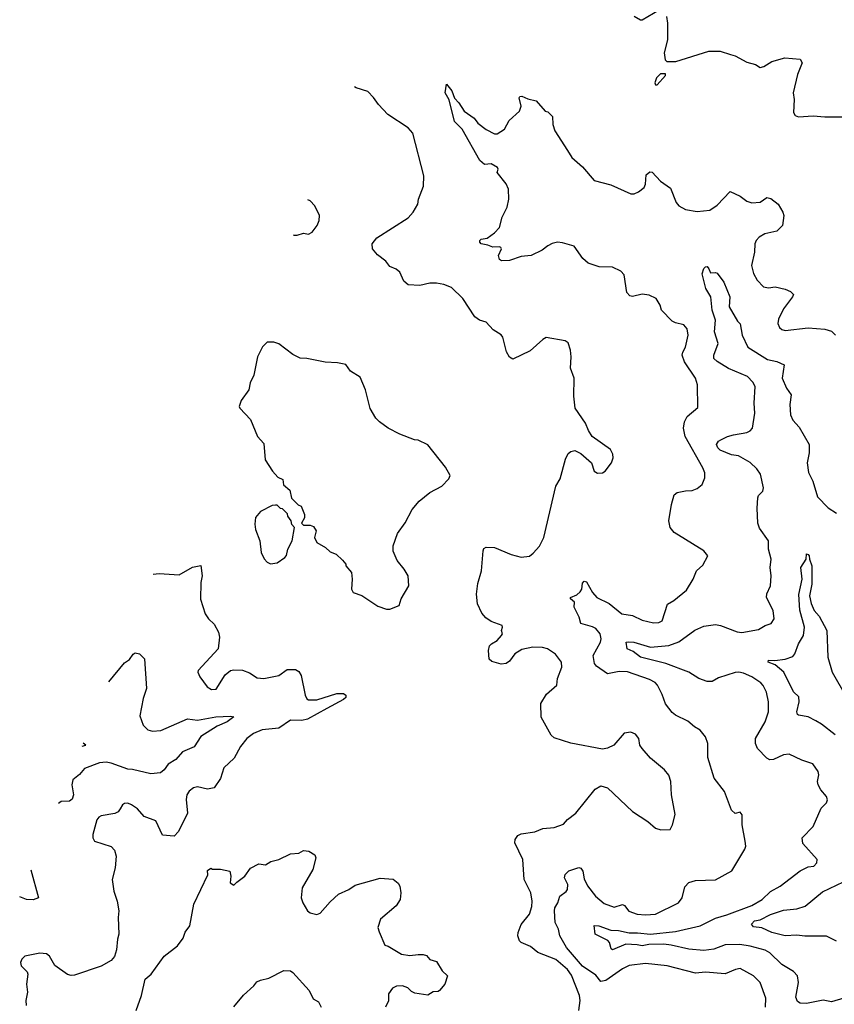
# Model space of a CAD drawing. Extents: x 2133489 to 2292442, y 756223 to 916462.
# Tile 283 of 463: x 2177575 to 2182482, y 890283 to 896216. Entities that reach past the tile are written whole.
import ezdxf

# ---------------------------------------------------------------- set-up
doc = ezdxf.new("R2010")
doc.units = 0

msp = doc.modelspace()

# ---------------------------------------------------------------- linework, layer by layer
at = {"layer": '0CON20XD'}
for points in [[(2181275, 896236), (2181314.1, 896214.1), (2181325, 896213.8), (2181427.5, 896275)], [(2181470, 896235), (2181476.7, 896195), (2181476.7, 896095), (2181456.7, 896015), (2181463, 895973), (2181473, 895963), (2181526, 895964), (2181725, 896026), (2181795, 896026), (2181855.7, 896005.7), (2181885, 895997.5), (2181955, 895958.8), (2182006, 895946), (2182035, 895927.5), (2182056.1, 895933.9), (2182105, 895963.8), (2182184.1, 895985.9), (2182275, 895978), (2182287.1, 895955), (2182260, 895885), (2182232.9, 895775), (2182240.8, 895735), (2182236.4, 895656.4), (2182245, 895637.5), (2182265, 895631.2), (2182355, 895635.7), (2182425, 895629.4), (2182545, 895630)], [(2181415, 895822.5), (2181465, 895880), (2181465, 895890), (2181435, 895890), (2181410, 895865), (2181400, 895835), (2181405, 895822.5), (2181415, 895822.5)], [(2180943.1, 890245), (2180950.9, 890305), (2180947.5, 890335), (2180897.7, 890457.7), (2180875, 890492.7), (2180805, 890552.9), (2180695, 890594.4), (2180650.9, 890630.9), (2180596, 890655), (2180585, 890666), (2180574.5, 890695), (2180578.1, 890715), (2180596, 890764), (2180645, 890826.7), (2180658.9, 890871.1), (2180662.3, 890905), (2180653.5, 890955), (2180612.7, 891035), (2180606, 891155), (2180558.1, 891255), (2180559.2, 891275), (2180575, 891300), (2180595, 891309.4), (2180677.9, 891322.1), (2180725, 891342.9), (2180795, 891348.6), (2180851.2, 891368.8), (2180875, 891396.2), (2180925, 891433.8), (2181040.5, 891579.5), (2181075, 891600), (2181115, 891586.7), (2181266.7, 891445), (2181357.5, 891385), (2181405, 891343.8), (2181436.1, 891333.9), (2181493, 891337), (2181507.5, 891365), (2181523, 891427), (2181500, 891545), (2181496, 891625), (2181485, 891662.5), (2181458.8, 891695), (2181373.8, 891765), (2181325, 891823.8), (2181310, 891845), (2181303.8, 891885), (2181285, 891911.2), (2181255, 891923.3), (2181215, 891916.7), (2181153.8, 891845), (2181115, 891825.8), (2181085, 891820), (2180895, 891855.8), (2180795, 891888.8), (2180776.2, 891905), (2180715, 892013.3), (2180714.4, 892095), (2180748.8, 892151.2), (2180810, 892205), (2180814.4, 892245), (2180840, 892315), (2180838.6, 892345), (2180803, 892393), (2180754.6, 892424.6), (2180723, 892433), (2180665, 892434.6), (2180599.3, 892420.7), (2180556.2, 892393.8), (2180525, 892351.2), (2180505, 892336.2), (2180475, 892332), (2180418.3, 892348.3), (2180402.4, 892362.4), (2180398.7, 892415), (2180405, 892442), (2180415.6, 892455), (2180451.1, 892475), (2180476.2, 892505), (2180482.5, 892515), (2180477.5, 892535), (2180482.5, 892555), (2180480, 892565), (2180415, 892588.8), (2180382, 892612), (2180359.3, 892639.3), (2180332.5, 892695), (2180326.9, 892755), (2180335, 892817.5), (2180355.7, 892895), (2180366.7, 893015), (2180371.2, 893028.8), (2180383.6, 893036.4), (2180435, 893035.7), (2180535, 892993.3), (2180595, 892978), (2180645, 892984), (2180668.3, 893001.7), (2180705, 893043.3), (2180732.2, 893095), (2180804.4, 893405), (2180830.4, 893449.6), (2180862.3, 893567.7), (2180879.3, 893600.7), (2180895, 893613.3), (2180919.3, 893619.3), (2180955, 893602.5), (2181018.8, 893545), (2181035.8, 893495.8), (2181055, 893482.9), (2181085, 893484.4), (2181102, 893495), (2181138.8, 893545), (2181150, 893575), (2181147, 893597), (2181132.5, 893625), (2181023.3, 893705), (2181000.5, 893740.5), (2180983.8, 893785), (2180920.6, 893875), (2180912.4, 893947.6), (2180914.4, 894055), (2180892.5, 894115), (2180896.9, 894185), (2180892.9, 894225), (2180877.7, 894267.7), (2180861.2, 894281.2), (2180745, 894300), (2180725, 894288.8), (2180650.5, 894219.5), (2180545, 894170), (2180525, 894182.5), (2180506.7, 894215), (2180485, 894302.5), (2180475, 894316.2), (2180426.6, 894346.6), (2180385, 894392.5), (2180345, 894406), (2180316.2, 894425), (2180243.8, 894535), (2180175, 894601.2), (2180129.7, 894619.7), (2180085, 894628.6), (2180045, 894628.5), (2179985, 894613.8), (2179915, 894618.6), (2179889.1, 894639.1), (2179863.8, 894695), (2179843.2, 894713.2), (2179805, 894727.5), (2179779.8, 894759.8), (2179729.5, 894799.5), (2179700.4, 894835), (2179697.8, 894865), (2179725, 894901.4), (2179915, 895022.5), (2179944, 895055), (2179973.8, 895105), (2179976.7, 895135), (2180007.7, 895212.3), (2180008, 895275), (2179941.7, 895531.7), (2179915, 895563.3), (2179791.2, 895645), (2179735, 895703.8), (2179706.4, 895746.4), (2179672.4, 895782.4), (2179602, 895805), (2179592.1, 895812)], [(2182066.8, 890265), (2182069.5, 890319.5), (2182034, 890414), (2181995, 890454.4), (2181915, 890499.4), (2181886.8, 890493.2), (2181825, 890465.6), (2181705, 890476.9), (2181645, 890469.6), (2181475.3, 890515.3), (2181345, 890529.6), (2181245, 890516.8), (2181205, 890496.2), (2181105, 890426.9), (2181075, 890419.4), (2181045, 890458.2), (2180965, 890512.7), (2180868.7, 890625), (2180827.5, 890695), (2180820.4, 890735), (2180800.7, 890775), (2180795.5, 890845), (2180797.8, 890865), (2180815.7, 890895), (2180828, 890935), (2180867.3, 890962.7), (2180874.3, 890975), (2180876.4, 891005), (2180856.7, 891045), (2180859.6, 891065), (2180883.3, 891086.7), (2180943.1, 891106.9), (2180955, 891102.3), (2180966, 891086), (2180975, 891038.8), (2180995, 890997.5), (2181042.5, 890935), (2181095, 890890), (2181155, 890868), (2181205, 890884), (2181217.8, 890877.8), (2181244.6, 890844.6), (2181295, 890826.5), (2181345, 890820.9), (2181405, 890826.7), (2181544, 890895), (2181564.3, 890925), (2181580.3, 890989.7), (2181605, 891015.8), (2181645, 891028.1), (2181765, 891033.1), (2181865, 891088), (2181943, 891217), (2181948, 891235), (2181944.2, 891265.8), (2181926.2, 891365), (2181927.5, 891425), (2181915, 891440), (2181885, 891432.5), (2181862.7, 891452.7), (2181820, 891565), (2181758.1, 891645), (2181719.1, 891769.1), (2181719.2, 891855), (2181706.2, 891895), (2181674.4, 891934.4), (2181638.8, 891955), (2181598.7, 891988.7), (2181525, 892024.2), (2181505, 892041.2), (2181465, 892093.3), (2181445, 892150), (2181417.1, 892205), (2181401.5, 892221.5), (2181368.9, 892238.9), (2181235, 892286.2), (2181185, 892288.2), (2181115, 892274.6), (2181049.4, 892319.4), (2181036.3, 892336.3), (2181030, 892385), (2181073.8, 892465), (2181078.2, 892485), (2181070.4, 892515), (2181045, 892546.5), (2181025, 892558.2), (2180955, 892577.5), (2180943.8, 892615), (2180914.2, 892675), (2180915.9, 892705.9), (2180892.5, 892725), (2180892.5, 892735), (2180929.7, 892750.3), (2180951.7, 892768.3), (2180960.8, 892785), (2180965, 892820), (2180975, 892832.5), (2180989.3, 892829.3), (2181025.8, 892765), (2181052, 892735), (2181125, 892696.9), (2181202, 892635), (2181266.1, 892626.1), (2181325, 892598.1), (2181391.7, 892581.7), (2181425, 892583.1), (2181445, 892594.2), (2181476.4, 892693.6), (2181515, 892716.7), (2181591.3, 892778.7), (2181631.9, 892845), (2181652, 892895), (2181690.3, 892929.7), (2181720, 892985), (2181696.2, 893015), (2181516, 893125), (2181492.2, 893155), (2181485.5, 893195.5), (2181500.4, 893295), (2181517.6, 893352.4), (2181535, 893365.7), (2181585, 893376.9), (2181625, 893378.1), (2181655, 893390.6), (2181685.7, 893415), (2181701.8, 893455), (2181700.7, 893485), (2181690.6, 893515), (2181582.5, 893705), (2181573.8, 893755), (2181578.3, 893791.7), (2181595, 893823.8), (2181660.5, 893879.5), (2181657.5, 894015), (2181645.8, 894055), (2181580, 894155), (2181566, 894195), (2181568.3, 894211.7), (2181585, 894242.5), (2181601.4, 894315), (2181595, 894353.3), (2181575, 894376), (2181525, 894388.8), (2181505, 894400), (2181440, 894465), (2181433.3, 894495), (2181409.2, 894535), (2181365.4, 894555.4), (2181325, 894562.5), (2181265, 894548), (2181250.8, 894550.8), (2181232.5, 894572.5), (2181215, 894677.5), (2181195, 894700), (2181145, 894724.2), (2181065, 894725.6), (2180999.2, 894749.2), (2180966.9, 894776.9), (2180915, 894850.8), (2180845, 894871.5), (2180815, 894874.4), (2180782.7, 894867.3), (2180755, 894853.8), (2180722.7, 894827.3), (2180655, 894794.2), (2180595, 894788.8), (2180525, 894763.8), (2180476.4, 894763.6), (2180465, 894770), (2180459.2, 894795), (2180476.2, 894835), (2180473, 894843), (2180465, 894847.5), (2180425, 894844), (2180395, 894858), (2180355, 894864.4), (2180346, 894875), (2180346.2, 894885), (2180355, 894893.8), (2180390.7, 894899.3), (2180435, 894931.2), (2180465, 894962.5), (2180480, 895025), (2180510, 895085), (2180521.2, 895135), (2180518.8, 895195), (2180505, 895227.5), (2180450, 895295), (2180456.7, 895315), (2180452.5, 895325), (2180415, 895347.5), (2180375, 895342.5), (2180347, 895367), (2180239.2, 895555), (2180192.7, 895602.7), (2180161.9, 895731.9), (2180136.5, 895775), (2180145, 895827.5), (2180177.6, 895787.6), (2180193.6, 895743.6), (2180220.8, 895715), (2180251.1, 895665), (2180311.9, 895621.9), (2180335, 895592.2), (2180385, 895553.1), (2180435, 895528), (2180451.7, 895528.3), (2180493.9, 895556.1), (2180522.3, 895607.7), (2180585.8, 895664.2), (2180596, 895695), (2180584.1, 895744.1), (2180587, 895753), (2180600, 895755), (2180635, 895738.8), (2180686.1, 895726.1), (2180740, 895665), (2180755, 895660), (2180785, 895632.5), (2180786.2, 895585), (2180798.8, 895545), (2180875, 895426.7), (2180901.2, 895385), (2180965, 895328.8), (2181035, 895247.1), (2181135, 895220.8), (2181255, 895166.2), (2181275, 895166.2), (2181301.7, 895178.3), (2181335.7, 895204.3), (2181344, 895225), (2181348.8, 895281.2), (2181371.2, 895298.8), (2181385, 895296.2), (2181435, 895243.3), (2181495, 895200), (2181528.8, 895115), (2181545, 895093.8), (2181585, 895071.2), (2181655, 895059.2), (2181732.5, 895067.5), (2181775, 895098.8), (2181855, 895181.2), (2181915, 895152), (2181955, 895122), (2181985, 895111.2), (2182035, 895116.7), (2182075, 895143.8), (2182099.1, 895139.1), (2182143.8, 895105), (2182172, 895055), (2182178, 895035), (2182168.8, 894975), (2182135, 894940.8), (2182064, 894926), (2182029.2, 894905), (2182011.4, 894885), (2182002.9, 894865), (2182000.8, 894815), (2181983.5, 894735), (2181995, 894686.7), (2182016.4, 894646.4), (2182055.7, 894605.7), (2182085, 894600), (2182125, 894606.2), (2182185, 894591.2), (2182217.3, 894577.3), (2182235, 894560), (2182230, 894545), (2182175, 894472.5), (2182145, 894411.2), (2182142.2, 894385), (2182151.7, 894361.7), (2182165, 894348.1), (2182185, 894342.2), (2182325, 894358.2), (2182425, 894350.8), (2182465, 894338.8), (2182488, 894315)], [(2179223, 894918.9), (2179225, 894918), (2179245, 894917.5), (2179285, 894928.8), (2179315, 894923.8), (2179336.7, 894935), (2179366.2, 894975), (2179378.8, 895005), (2179380, 895035), (2179353.3, 895095), (2179323.6, 895123.6), (2179310.1, 895129.7)], [(2182539.4, 890320.6), (2182465, 890297.5), (2182415, 890308.1), (2182315, 890287.5), (2182275, 890290), (2182259.5, 890299.5), (2182250, 890325), (2182265.6, 890414.4), (2182259.2, 890455), (2182235, 890480.8), (2182165, 890523.5), (2182093, 890593), (2182065, 890609.3), (2181974, 890634), (2181913.4, 890643.4), (2181825, 890640.5), (2181755, 890615.7), (2181695, 890607.1), (2181605.7, 890615.7), (2181499.8, 890639.8), (2181455, 890645.2), (2181365, 890643.3), (2181325, 890634.1), (2181295, 890641.6), (2181225, 890645.6), (2181145, 890610), (2181137, 890617), (2181128.2, 890655), (2181117.4, 890667.4), (2181041.2, 890705), (2181035, 890756.7), (2181063.3, 890755), (2181135, 890730), (2181182.6, 890727.4), (2181245, 890713.1), (2181295.8, 890714.2), (2181375, 890704.8), (2181525, 890721.2), (2181673.9, 890756.1), (2181765, 890801.3), (2181835, 890821.1), (2181985, 890877.9), (2182047.5, 890915), (2182096.7, 890963.3), (2182155.9, 890994.1), (2182275, 891087.5), (2182325, 891111.2), (2182357.5, 891115), (2182376.7, 891135), (2182377.5, 891155), (2182292.6, 891252.6), (2182287.5, 891285), (2182354.3, 891355), (2182402.9, 891465), (2182435, 891496.7), (2182440.8, 891515), (2182434.2, 891535), (2182400, 891575), (2182383.8, 891605), (2182380, 891625), (2182388, 891665), (2182384, 891685), (2182352.3, 891732.3), (2182285, 891754.3), (2182209.7, 891789.7), (2182175, 891785.7), (2182115, 891757.8), (2182092.5, 891755), (2182075.5, 891765.5), (2182018.1, 891825), (2182007.5, 891855), (2182007.3, 891885), (2182065, 891985.7), (2182085.9, 892044.1), (2182085.9, 892105), (2182073, 892163), (2182053.9, 892203.9), (2182039.8, 892219.8), (2181985.8, 892255), (2181935, 892278.5), (2181905.5, 892284.5), (2181885, 892281.5), (2181785, 892250), (2181745, 892228.2), (2181715, 892227.5), (2181665, 892246.9), (2181604.7, 892284.7), (2181466.8, 892336.8), (2181314.8, 892374.8), (2181269.1, 892409.1), (2181233.8, 892425), (2181227.5, 892465), (2181242.2, 892467.8), (2181273.3, 892465), (2181375, 892435.7), (2181484.6, 892444.6), (2181545, 892466.9), (2181642.4, 892537.6), (2181695, 892560.8), (2181765, 892572), (2181795.6, 892565.6), (2181896.8, 892526.8), (2181925, 892523.9), (2182025, 892541.1), (2182064.7, 892565.3), (2182101.7, 892578.3), (2182118.5, 892605), (2182112.5, 892655), (2182073.3, 892735), (2182075, 892756.7), (2182096.6, 892803.4), (2182101.1, 892865), (2182095.6, 892915), (2182101.9, 892965), (2182085.6, 893025), (2182085.6, 893075), (2182030.8, 893150.8), (2182021.9, 893181.9), (2182017, 893273), (2182021.1, 893335), (2182025, 893348), (2182051.4, 893375), (2182055.5, 893394.5), (2182036.8, 893476.8), (2182015, 893508.6), (2181975, 893546.9), (2181905, 893586.7), (2181862.8, 893592.8), (2181795, 893620.8), (2181780.8, 893635), (2181772.5, 893655), (2181783.8, 893675), (2181798.8, 893685), (2181838.8, 893705), (2181875, 893713.8), (2181955, 893727.9), (2181975, 893738.9), (2181988.5, 893755), (2182002.8, 893845), (2181999.4, 893905), (2182004.7, 894005), (2181991.8, 894031.8), (2181959.2, 894065), (2181845, 894113.8), (2181775, 894155.5), (2181755.5, 894175), (2181756.2, 894195), (2181781.8, 894265), (2181760.5, 894335), (2181765.3, 894405.3), (2181746.5, 894465), (2181737.5, 894545), (2181707.3, 894595), (2181686, 894685), (2181695, 894716.7), (2181705, 894726.7), (2181715, 894727.5), (2181726.7, 894715), (2181735, 894690), (2181765, 894692.5), (2181775, 894687.5), (2181816.2, 894635), (2181853.1, 894545), (2181849.2, 894485), (2181899.4, 894399.4), (2181915, 894382.5), (2181927.1, 894315), (2181961.7, 894241.7), (2182078.9, 894168.9), (2182135.4, 894155.4), (2182180, 894135), (2182167.8, 894055), (2182192.9, 893995), (2182221.2, 893955), (2182212.9, 893897.1), (2182218.2, 893835), (2182232.1, 893802.1), (2182270.2, 893760.2), (2182330.5, 893655), (2182330.8, 893605), (2182317.9, 893545), (2182326.2, 893486.2), (2182352.5, 893435), (2182381.3, 893341.3), (2182444.6, 893274.6), (2182495, 893242.2)], [(2179805, 892663.3), (2179860, 892685), (2179873.3, 892725), (2179918, 892805), (2179913.9, 892863.9), (2179890, 892905), (2179847.7, 892957.7), (2179823.9, 893013.9), (2179823.3, 893045), (2179850.5, 893119.5), (2179895.7, 893184.3), (2179938.8, 893265), (2179981.2, 893315), (2180045, 893365.8), (2180116.7, 893405), (2180160.5, 893449.5), (2180168.3, 893468.3), (2180139.1, 893519.1), (2180033, 893653), (2179975, 893682.5), (2179953.6, 893683.6), (2179865, 893717.5), (2179793.9, 893753.9), (2179742.3, 893792.3), (2179720, 893815), (2179685, 893872.5), (2179657.5, 893985), (2179625, 894062.5), (2179567, 894097), (2179538.3, 894138.3), (2179488.1, 894148.1), (2179415, 894151.5), (2179305, 894174.3), (2179265, 894176.2), (2179219.2, 894199.2), (2179135, 894263.3), (2179105, 894273.3), (2179065, 894272.5), (2179037.5, 894245), (2179007.5, 894185), (2178985.7, 894074.3), (2178962.7, 894027.3), (2178953.9, 893986.1), (2178909.3, 893920.7), (2178897.5, 893885), (2178900, 893875), (2178965, 893806.7), (2179006.7, 893705), (2179045, 893662.5), (2179053.9, 893563.9), (2179097.5, 893495), (2179130, 893460), (2179160, 893445), (2179163, 893413), (2179201.7, 893381.7), (2179211.7, 893331.7), (2179251.7, 893291.7), (2179270, 893285), (2179290, 893235), (2179290, 893215), (2179271.7, 893181.7), (2179285, 893170), (2179325, 893170), (2179345, 893162.5), (2179360, 893135), (2179351.2, 893095), (2179363.8, 893065), (2179416.1, 893036.1), (2179445, 893010), (2179480, 892995), (2179519.3, 892959.3), (2179540, 892935), (2179540, 892925), (2179572.5, 892885), (2179577.5, 892845), (2179573.3, 892785), (2179583.6, 892763.6), (2179636.1, 892746.1), (2179732.3, 892682.3), (2179785, 892663.3), (2179805, 892663.3)], [(2179085, 892936.7), (2179125, 892943.3), (2179172.5, 892975), (2179182, 892988), (2179189.2, 893025), (2179215.8, 893075), (2179230, 893155), (2179213, 893173), (2179210, 893195), (2179190, 893225), (2179188.3, 893238.3), (2179158.3, 893268.3), (2179145, 893270), (2179125, 893290), (2179115, 893290), (2179095, 893287.5), (2179025, 893251.2), (2178994.2, 893215.8), (2178991.2, 893175), (2178994.3, 893144.3), (2179021.2, 893075), (2179030, 893005), (2179046.4, 892966.4), (2179065, 892946.7), (2179085, 892936.7)], [(2182487.4, 891907.4), (2182405, 891971.3), (2182370.3, 891990.3), (2182325, 892014.5), (2182265, 892024.2), (2182259.5, 892029.5), (2182255.8, 892045), (2182270.5, 892105), (2182267.1, 892135), (2182235.4, 892165.4), (2182177.3, 892285), (2182125, 892328), (2182082.5, 892345), (2182085, 892355.6), (2182123.6, 892353.6), (2182185, 892362.9), (2182231.3, 892378.7), (2182244.3, 892395), (2182266.9, 892455), (2182295.4, 892504.6), (2182302.1, 892555), (2182273.2, 892656.8), (2182267.1, 892752.9), (2182288.2, 892845), (2182279.2, 892915), (2182311.2, 892965), (2182313.8, 892996.2), (2182325, 892993.3), (2182330, 892985), (2182331.2, 892965), (2182346.8, 892925), (2182345.3, 892814.7), (2182331.8, 892745), (2182341.7, 892698.3), (2182359.4, 892655), (2182390.8, 892620.7), (2182437.1, 892535), (2182443.4, 892375), (2182468, 892285), (2182555, 892132.9)], [(2178378, 892873.9), (2178415, 892878.9), (2178535, 892871.4), (2178615, 892916.2), (2178665, 892926.7), (2178674.3, 892865), (2178665.8, 892825), (2178664.5, 892724.5), (2178692.5, 892635), (2178711.2, 892605), (2178745, 892573.3), (2178771.2, 892525), (2178778.8, 892495), (2178770, 892425), (2178650, 892295), (2178646.7, 892285), (2178658.8, 892255), (2178703.8, 892195), (2178729.7, 892179.7), (2178757.6, 892182.4), (2178811.3, 892268.7), (2178845, 892293.8), (2178865, 892298), (2178917, 892297), (2178959.7, 892279.7), (2179005, 892250.8), (2179045, 892245.8), (2179135, 892264), (2179185, 892300), (2179235, 892300), (2179255, 892288.8), (2179269.4, 892265), (2179294, 892145), (2179304.2, 892124.2), (2179315, 892116.7), (2179365, 892117.5), (2179485, 892155.8), (2179525, 892155.8), (2179540, 892145), (2179538.3, 892131.7), (2179525, 892118.8), (2179425, 892064.4), (2179308.4, 892001.6), (2179275, 891992.7), (2179205, 891994.4), (2179135, 891946.7), (2179035, 891937.5), (2178983.8, 891915), (2178942, 891885), (2178905, 891836.7), (2178866.7, 891765), (2178805, 891706.7), (2178785, 891642.5), (2178745, 891587.5), (2178705, 891578.8), (2178645, 891594), (2178622.1, 891587.9), (2178595, 891568), (2178581.5, 891545), (2178576.8, 891516.8), (2178586, 891435), (2178531.2, 891325), (2178505, 891296.7), (2178435, 891302.5), (2178395, 891389.2), (2178325, 891413.8), (2178285, 891460), (2178248.8, 891485), (2178225, 891494.4), (2178205, 891491.9), (2178193.1, 891485), (2178178.8, 891461.2), (2178166.9, 891443.1), (2178147.8, 891432.2), (2178065, 891417.5), (2178050.3, 891409.7), (2178040, 891395), (2178016, 891305), (2178016, 891285), (2178025, 891266.7), (2178125, 891233.3), (2178145, 891212.5), (2178156.2, 891175), (2178148.8, 891105), (2178132.5, 891035), (2178142.5, 890965), (2178162.5, 890905), (2178172.5, 890845), (2178167.5, 890805), (2178172.5, 890705), (2178163.3, 890675), (2178158.3, 890611.7), (2178145, 890570), (2178125, 890547.5), (2178065, 890512), (2177905, 890457.5), (2177885, 890456.7), (2177861.7, 890461.7), (2177787, 890517), (2177755, 890572.5), (2177735.9, 890585.9), (2177695, 890591.2), (2177605, 890573.3), (2177586.7, 890555), (2177578.8, 890535), (2177583.8, 890515), (2177618.8, 890478.8), (2177623.8, 890465), (2177615.8, 890405), (2177622, 890355), (2177610.8, 890305), (2177614.2, 890275)], [(2178110.5, 892226.7), (2178205, 892340.6), (2178235, 892361.4), (2178257.4, 892392.6), (2178270, 892400), (2178296.1, 892395), (2178326.6, 892365), (2178337.5, 892185), (2178317.5, 892125), (2178298.9, 892021.1), (2178318.2, 891965), (2178346.2, 891936.2), (2178375, 891928.6), (2178425, 891933.4), (2178585, 892002.2), (2178645, 891995.4), (2178755, 892014.1), (2178845, 892019.6), (2178863.8, 892015), (2178825, 891984.3), (2178765, 891958.2), (2178665, 891897.3), (2178626.2, 891833.8), (2178555, 891803.1), (2178515, 891757.1), (2178469.3, 891730.7), (2178445.7, 891695), (2178422.4, 891677.6), (2178365, 891671.1), (2178255, 891698.5), (2178225, 891700.4), (2178125, 891736.5), (2178095, 891741.4), (2178055, 891738.6), (2177965, 891704.4), (2177935, 891667.5), (2177894, 891635), (2177888.6, 891605), (2177898.1, 891545), (2177890.7, 891519.3), (2177875, 891507.1), (2177825, 891503.8), (2177807.4, 891493)], [(2177949.9, 891838), (2177973.3, 891845), (2177957.5, 891856.3)], [(2178276.7, 890245), (2178308.8, 890335), (2178331.2, 890435), (2178366.7, 890465), (2178445, 890572.5), (2178525.9, 890634.1), (2178558.3, 890681.7), (2178571.7, 890718.3), (2178598.8, 890755), (2178624.3, 890885.7), (2178707, 891063), (2178705, 891090), (2178725, 891102.5), (2178735, 891097.5), (2178785, 891097.5), (2178840, 891085), (2178846.7, 891055), (2178842.5, 891015), (2178865, 891000), (2178881.7, 891018.3), (2178930, 891055), (2178965, 891102.5), (2179015, 891130), (2179055, 891124), (2179087, 891143), (2179135, 891156.2), (2179205, 891188.8), (2179255, 891193.3), (2179285, 891210), (2179315.9, 891205.9), (2179353, 891183), (2179357.5, 891165), (2179340, 891095), (2179276.7, 890985), (2179270.8, 890925), (2179280, 890895), (2179308.8, 890845), (2179325, 890834), (2179365, 890824), (2179385, 890831.2), (2179445, 890901.2), (2179495, 890946), (2179556.7, 890975), (2179595, 891000.8), (2179745, 891043.3), (2179825, 891036.2), (2179855, 891012.5), (2179863.9, 890993.9), (2179870.8, 890955), (2179866, 890915), (2179843.2, 890876.8), (2179748, 890795), (2179732, 890745), (2179739.1, 890719.1), (2179775, 890640), (2179795, 890633.8), (2179875, 890585.8), (2179925, 890576.7), (2179975, 890583.8), (2180005, 890583.8), (2180025, 890576.7), (2180045, 890552.5), (2180085, 890540), (2180120, 890485), (2180152.5, 890455), (2180136.1, 890403.9), (2180103.9, 890366.1), (2180095, 890360), (2180065, 890357.5), (2180033, 890337), (2179955, 890350), (2179935, 890360), (2179912.3, 890382.3), (2179880, 890395), (2179845, 890392), (2179819.5, 890380.5), (2179796.7, 890345), (2179796.4, 890303.6), (2179777.5, 890265)], [(2177642.1, 891093), (2177688.6, 890925), (2177655, 890912.1), (2177615, 890913.5), (2177574.5, 890929.5)], [(2182495, 890664.2), (2182435, 890692.7), (2182305, 890692.9), (2182255, 890699.2), (2182185, 890694.6), (2182105, 890714.7), (2182045, 890743.6), (2181995, 890750.5), (2181982.5, 890765), (2182000.8, 890785), (2182035, 890791.5), (2182096.9, 890823.1), (2182175, 890849.7), (2182255, 890857.4), (2182306.4, 890873.6), (2182410.3, 890959.7), (2182578.4, 891041.6)], [(2178865, 890267.5), (2178922.1, 890337.9), (2178985.9, 890394.1), (2179002.7, 890417.3), (2179025, 890428.8), (2179075, 890440), (2179165, 890486.7), (2179205, 890483.8), (2179220, 890475), (2179318.8, 890365), (2179343.3, 890315), (2179375, 890296.7), (2179390, 890265)]]:
    msp.add_lwpolyline(points, dxfattribs=at)

doc.saveas('drawing.dxf')
